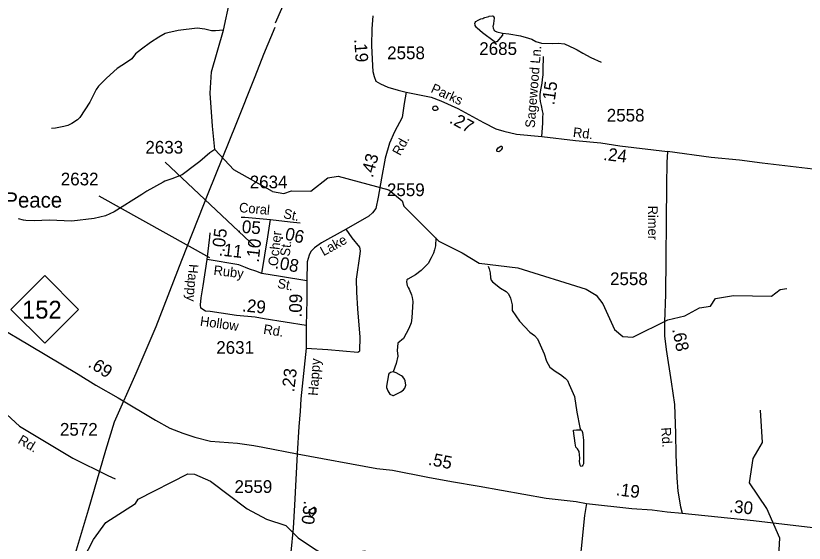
# Model space of a CAD drawing. Extents: x 1473865 to 1648260, y 639067 to 773536.
# Drawn here: x 1551434 to 1559198, y 658750 to 663942 of the extents above; entities that cross this region are included whole.
import ezdxf

# ---------------------------------------------------------------- set-up
doc = ezdxf.new("R2010")
doc.units = 0
for name, color, linetype in [('Exist Cultural Church Label', 7, 'Continuous'), ('Exist Hydrographic Creek Single Shore', 7, 'Continuous'), ('Exist Hydrographic Misc Water Feature', 7, 'Continuous'), ('Exist Road Non-System Type 51', 7, 'Continuous'), ('Exist Road Primary NC Attributed', 7, 'Continuous'), ('Exist Road Primary NC Service Mileage Hundredths English Label', 7, 'Continuous'), ('Exist Road Primary NC Shield CELL', 7, 'Continuous'), ('Exist Road Primary NC Shield Number Label', 7, 'Continuous'), ('Exist Road Secondary Mileage Hundredths English Label', 7, 'Continuous'), ('Exist Road Secondary Type 51 Attributed', 7, 'Continuous'), ('Exist Road Secondary Type 51 Label', 7, 'Continuous'), ('Exist Road Secondary Type 51 Number Label', 7, 'Continuous'), ('Exist Utilities Electrical Transmission Line', 7, 'Continuous')]:
    doc.layers.add(name, color=color, linetype=linetype)

msp = doc.modelspace()

# ---------------------------------------------------------------- linework, layer by layer
at = {"layer": 'Exist Hydrographic Creek Single Shore'}
for points in [[(1553962.8, 662211.8), (1553582.2, 662426.1), (1553393.8, 662626.1), (1553372.3, 662853.8), (1553347, 663180.2), (1553360.8, 663389), (1553478.7, 663800.9), (1553542.4, 664087.9), (1553875.4, 665098.7), (1554010.2, 665345.5)], [(1553962.8, 662211.8), (1554072.3, 662193), (1554147.3, 662217.8), (1554339.3, 662214), (1554507.3, 662345.1), (1554608.3, 662362.8), (1555106.3, 662228)], [(1555106.3, 662228), (1555238.3, 662120.3), (1555254.3, 662067.5), (1555599.3, 661722.3), (1555830.3, 661609.4), (1555996.3, 661507.6), (1556378.3, 661460.5), (1557051.3, 661249.9), (1557150.2, 661192.2), (1557215.2, 661105.5), (1557328.3, 660853.7), (1557411.3, 660786.4), (1557511.3, 660777.8), (1557855.3, 660948.2), (1558022.3, 660987.4), (1558165.3, 661066.6), (1558274.3, 661084.1), (1558325.3, 661158.6), (1558500.3, 661187.9), (1558875.3, 661183.5), (1558960.3, 661247.5), (1559026.3, 661256)], [(1559215.2, 656975.2), (1559010.3, 657238.6), (1558946.3, 657397.5), (1558991.3, 658246.7), (1558935.2, 658389), (1558958.3, 658798.9), (1558828.3, 659090.3), (1558657.3, 659343.2), (1558694.3, 659585.4), (1558788.3, 659741.1), (1558767.3, 660059.9)]]:
    msp.add_lwpolyline(points, dxfattribs=at)
at = {"layer": 'Exist Hydrographic Misc Water Feature'}
for points in [[(1556226.7, 663770.3), (1556227, 663751.5), (1556169.5, 663686.5), (1556165.4, 663683.9), (1556155.7, 663683.6), (1556144.9, 663689.6), (1556030.4, 663774.7), (1555975.7, 663820.6), (1555970.8, 663826.1), (1555957.8, 663846.4), (1555956, 663853.7), (1555955.7, 663865.6), (1555956.3, 663876.6), (1555963.3, 663884.2), (1555986.3, 663899), (1556014.3, 663910.5), (1556031.3, 663916.7), (1556041.9, 663920.1)], [(1556041.9, 663920.1), (1556052.8, 663924.6), (1556090.8, 663936.4), (1556096.4, 663937.7), (1556124.3, 663941), (1556134.7, 663939.5), (1556142.4, 663928.9), (1556143.2, 663923.9), (1556144.5, 663915.2), (1556142.4, 663894.2), (1556137.5, 663862.3), (1556133.6, 663845.5), (1556132.2, 663839.1), (1556135.1, 663819.4), (1556140.4, 663806.1), (1556143.5, 663798.3), (1556146.2, 663796), (1556153.5, 663791.3), (1556162.5, 663786.2), (1556171.1, 663783.3), (1556226.7, 663770.3)], [(1553478.7, 663800.9), (1553401.6, 663792.2), (1553361.6, 663792.9), (1553294.3, 663811.5), (1553218.5, 663821.1), (1553034, 663796.1), (1552929.8, 663773.6), (1552905.6, 663765.9), (1552840.9, 663731.1), (1552760, 663680.2), (1552671.1, 663613.9), (1552614.3, 663566.6), (1552575.3, 663517.4), (1552524.8, 663482.3), (1552431.9, 663423.4), (1552326.4, 663327.1), (1552249.1, 663248.2), (1552224.7, 663216.7), (1552162.7, 663091.6), (1552064.2, 662940.9), (1552041.8, 662919.2), (1551987.1, 662881.8), (1551946.9, 662862.9), (1551906.7, 662851.4), (1551826.4, 662835), (1551786.3, 662833.3)], [(1556226.7, 663770.3), (1556290.4, 663763.3), (1556402.1, 663744), (1556482, 663723.1), (1556513.9, 663710.7), (1556553.6, 663690.2), (1556609.4, 663671.6), (1556721.5, 663668.3), (1556775.1, 663673.3), (1556837.4, 663667), (1556934.9, 663619.8), (1556960.9, 663605.5), (1557016.4, 663572.8), (1557096.1, 663531.9), (1557199.6, 663484.7)], [(1555569.3, 663056.6), (1555584.1, 663045.5), (1555590, 663033.4), (1555589.9, 663025.4), (1555583.7, 663017.5), (1555569.7, 663009.7), (1555553.7, 663009.8), (1555545.8, 663015.9), (1555541.8, 663024), (1555544.1, 663046), (1555552.2, 663051.9), (1555569.3, 663056.6)], [(1556185.4, 662643), (1556210.1, 662658.2), (1556218.1, 662658.1), (1556224, 662652), (1556221.9, 662638), (1556213.7, 662622.1), (1556201.5, 662608.3), (1556191.4, 662602.4), (1556177.5, 662604.5), (1556171.5, 662610.6), (1556171.6, 662622.6), (1556185.4, 662643)], [(1553393.8, 662626.1), (1553345.1, 662592.6), (1553247.8, 662508.4), (1553207.3, 662476.4), (1553073.6, 662374.9), (1552969, 662336.7), (1552900.6, 662313.5), (1552884.4, 662305.6), (1552723.1, 662214.5), (1552674.4, 662182.7), (1552403.6, 662010.9), (1552318.9, 661972.4), (1552206.5, 661946), (1551986.2, 661921.7), (1551762.1, 661931.1), (1551690, 661926), (1551613.8, 661923.5), (1551533.9, 661926.7), (1551510, 661931.3), (1551462.2, 661942.1)], [(1555569.8, 661755.1), (1555566.9, 661677.5), (1555556.5, 661637.7), (1555546.1, 661605.8), (1555525.6, 661558), (1555493, 661502.4), (1555426.3, 661435.2), (1555368.2, 661392.9), (1555294.2, 661349.8), (1555284.6, 661341.3), (1555282.5, 661324.2), (1555288.8, 661287.8), (1555296.2, 661266.7), (1555308.4, 661249.3), (1555328.9, 661195.6), (1555337.3, 661168.2), (1555342.8, 661128.1), (1555335, 660968.2), (1555326.5, 660920.3), (1555303.9, 660864.6), (1555252.7, 660765.1), (1555196.2, 660717.8), (1555190.4, 660646.6), (1555194.8, 660589.8), (1555178, 660518), (1555148.4, 660438.2)], [(1556084.9, 661477.9), (1556096.7, 661451.4), (1556104.2, 661411.3), (1556107.7, 661363.3), (1556115.4, 661339.2), (1556129.3, 661323), (1556206.6, 661262.1), (1556262.3, 661229.4), (1556284, 661205.2), (1556305.5, 661160.9), (1556320.8, 661096.7), (1556320.2, 661040.7), (1556395, 660935.8), (1556495.9, 660826.7), (1556541.5, 660794.1), (1556571.2, 660761.8), (1556584.9, 660733.6), (1556635.6, 660615), (1556658.8, 660540.7), (1556693, 660482.8), (1556745.8, 660443.7), (1556797.5, 660411.1), (1556845, 660374.5), (1556866.8, 660350.3), (1556884.4, 660314.1), (1556935, 660193.5), (1556957.4, 660041.2), (1556987.7, 659888.8), (1556993.1, 659866.1)], [(1555148.4, 660438.2), (1555124.9, 660430.6), (1555108.8, 660416.8), (1555102.7, 660406.8), (1555085.5, 660295), (1555085.4, 660283), (1555097, 660250.9), (1555116.6, 660218.7), (1555146.5, 660204.3), (1555154.5, 660204.2), (1555227, 660241.4), (1555251.2, 660259.1), (1555265.3, 660274.9), (1555275.7, 660304.8), (1555268.2, 660348.9), (1555262.3, 660365), (1555246.5, 660389.2), (1555232.7, 660399.3), (1555179, 660428), (1555148.4, 660438.2)], [(1556993.1, 659866.1), (1557000.6, 659865.7), (1557008.8, 659858.6), (1557013.6, 659840.2), (1557018.4, 659817.9), (1557024.7, 659764.6), (1557025.1, 659743), (1557025.2, 659698.6), (1557025, 659530.6), (1557019.1, 659518.7), (1557011.9, 659508), (1556999.2, 659506.9), (1556996.1, 659512.7), (1556992.5, 659519.7), (1556986.9, 659533.7), (1556985.9, 659553.4), (1556987.6, 659588.2), (1556986.1, 659618.7), (1556981.4, 659652.3), (1556964, 659678.5), (1556957.1, 659686.2), (1556950.2, 659695.2), (1556943.1, 659735.2), (1556926.2, 659855.2), (1556925.7, 659864.1), (1556955.5, 659866.3), (1556986.6, 659866.5), (1556993.1, 659866.1)], [(1551355.2, 657058.3), (1551687.2, 658013.4), (1551850.2, 658312.1), (1552053.3, 658508.2), (1552200.2, 658787.6), (1552319.2, 658952.6), (1552614.2, 659140.3), (1552639.2, 659182.4), (1553127.2, 659431.9), (1553193.3, 659430.5), (1553351.2, 659361.7), (1553713.3, 659088.6), (1553903.2, 658986.2), (1554092.1, 658924), (1554212.9, 658803.1), (1554374.1, 658693.6), (1554489.2, 658624.5), (1554684.9, 658636), (1554863.3, 658676.3), (1554989.9, 658653.3), (1555128, 658555.4), (1555231.6, 658428.7)], [(1554347.1, 659009.2), (1554384.1, 659049.1), (1554392.2, 659064.9), (1554390.4, 659089), (1554378.6, 659101.1), (1554372.6, 659101.2), (1554356.5, 659093.4), (1554340.4, 659081.6), (1554324.2, 659067.8), (1554320.1, 659055.8), (1554320, 659045.8), (1554331.7, 659021.7), (1554347.1, 659009.2)]]:
    msp.add_lwpolyline(points, dxfattribs=at)
at = {"layer": 'Exist Road Non-System Type 51'}
msp.add_lwpolyline([(1554293.3, 660670.3), (1554505.3, 660656.4), (1554803.1, 660631.6), (1554823.2, 660645.4), (1554826.5, 660779.4), (1554800.9, 661055.8), (1554792.2, 661219.9), (1554789.4, 661348), (1554825.7, 661599.8), (1554827.9, 661629.8), (1554820.2, 661665.8), (1554747, 661754.5), (1554687.7, 661841.1)], dxfattribs=at)
at = {"layer": 'Exist Road Primary NC Attributed'}
for points in [[(1551003.5, 661043.5), (1551107.1, 660977.1), (1551267.3, 660876.8), (1551567.3, 660701), (1552049.6, 660413.2), (1552221.8, 660305.9), (1552443.4, 660181.7), (1552809.1, 659960.9), (1552951.6, 659884.1), (1553078.6, 659831.8), (1553197.9, 659793.5), (1553351, 659754.6), (1553616.8, 659734.8), (1553779.5, 659712.9), (1553864.9, 659697), (1554204.7, 659631.2)], [(1554204.7, 659631.2), (1554990.5, 659486.3), (1555144.4, 659468.4), (1555491.6, 659401.7), (1555723.2, 659356.6), (1555996.7, 659313.1), (1556657.6, 659194.5), (1556951.2, 659160.5), (1557055.1, 659141.2)], [(1557055.1, 659141.2), (1557500.5, 659091.4), (1557700.8, 659078.8), (1557847.2, 659059.2), (1557994.8, 659046.5)], [(1557994.8, 659046.5), (1558699.5, 658973.8), (1559282.9, 658904.1)]]:
    msp.add_lwpolyline(points, dxfattribs=at)
at = {"layer": 'Exist Road Primary NC Shield CELL'}
msp.add_lwpolyline([(1551386.3, 661051), (1551719.3, 661384), (1552052.3, 661051), (1551719.3, 660718)], close=True, dxfattribs=at)
at = {"layer": 'Exist Road Secondary Type 51 Attributed'}
for points in [[(1554948.4, 663942.8), (1554940.9, 663811.9), (1554938.2, 663647.8), (1554945.9, 663449.3), (1554949.6, 663393.2), (1554963, 663343.1), (1554980.7, 663296.9), (1555026.5, 663270.4), (1555098.2, 663239.7), (1555198, 663208.9), (1555277.8, 663190)], [(1556615, 662753), (1556616.8, 662794.9), (1556622, 662840.2), (1556623.8, 662889.1), (1556623.8, 662939.6), (1556625.5, 662981.5), (1556622, 663007.6), (1556611.5, 663058.2), (1556601.1, 663098.3), (1556595.9, 663131.4), (1556595.9, 663164.6), (1556599.3, 663194.2), (1556606.3, 663230.8), (1556616.8, 663277.9), (1556622, 663314.6), (1556625.5, 663361.6), (1556625.5, 663413.9), (1556630.7, 663541.2)], [(1555277.8, 663190), (1555258.8, 663078.2), (1555239.6, 662940.3), (1555162.3, 662799), (1555115.4, 662687.5), (1555071.6, 662540.1), (1555034.2, 662344.2), (1555002.6, 662156.3), (1554979.6, 662046.5), (1554947.3, 662000.7), (1554909, 661969.1), (1554687.7, 661841.1), (1554444.5, 661705.4), (1554374.1, 661658), (1554337.7, 661620.3), (1554321.4, 661584.4), (1554304.7, 661520.5), (1554301.1, 661334.5)], [(1555277.8, 663190), (1555525.6, 663141.8), (1555619.3, 663104.9), (1555786.6, 663029.3), (1556039.6, 662892.5), (1556161.6, 662829.8), (1556238.9, 662805.1), (1556363.9, 662777.4), (1556615, 662753)], [(1556615, 662753), (1556946.4, 662714.5), (1557194.3, 662692.3), (1557382.2, 662662.5), (1557851.8, 662606.2)], [(1557851.8, 662606.2), (1557844.8, 662496.1), (1557841, 662276.1), (1557831.4, 661197.9), (1557823.1, 660927.8), (1557822.4, 660791.9), (1557836.6, 660655.6), (1557888.2, 660339.4), (1557919.3, 660114.6), (1557929.7, 659829.8), (1557934.3, 659621.2), (1557941.8, 659392.3), (1557954.5, 659262.1), (1557979.8, 659107.6), (1557994.8, 659046.5)], [(1561213.2, 662212.2), (1561067.9, 662216.3), (1560875.8, 662230.2), (1560670, 662250), (1560516.1, 662269.5), (1560370, 662278.8), (1560148.3, 662308.9), (1559940.2, 662329.1), (1559602.7, 662382), (1559287, 662430.8), (1558783.3, 662489.5), (1558561.4, 662519.6), (1558281.5, 662548.1), (1557851.8, 662606.2)], [(1553653.2, 661960.4), (1553689.4, 661961), (1553943.5, 661936.8)], [(1553858.2, 661405.1), (1553916.7, 661764.6), (1553943.5, 661936.8)], [(1553943.5, 661936.8), (1554135.5, 661912.9), (1554234.7, 661904.7)], [(1553318.4, 661542), (1553344.7, 661761.4), (1553348.6, 661804.2)], [(1554293.2, 660894.4), (1553879, 660957.9), (1553792.3, 660973.9), (1553606.1, 660992.5), (1553456.6, 661013.3), (1553349.2, 661031.3), (1553303.3, 661034.5), (1553255.6, 661062.9), (1553254.1, 661096.6), (1553259.5, 661166), (1553277.6, 661284.7), (1553318.4, 661542)], [(1553858.2, 661405.1), (1553798.3, 661426.8), (1553733.8, 661447.5), (1553697.1, 661465.2), (1553629.2, 661491), (1553318.4, 661542)], [(1554301.1, 661334.5), (1554040.3, 661375.2), (1553858.2, 661405.1)], [(1554301.1, 661334.5), (1554299.4, 661142.4), (1554293.2, 660894.4)], [(1550732.8, 660899.8), (1550904.8, 660576.8), (1551047.2, 660384.2), (1551215.2, 660175.1), (1551346.1, 660018.6), (1551472, 659902.2), (1551996.2, 659587.1), (1552338.9, 659418.1), (1552411, 659382.4)], [(1554293.2, 660894.4), (1554293.3, 660670.3), (1554267, 660419.6), (1554241.3, 660172.9), (1554234.5, 660046.4), (1554220.9, 659898.6), (1554204.7, 659631.2)], [(1554204.7, 659631.2), (1554178.9, 659125.8), (1554166.8, 658899.1), (1554143.8, 658663.4), (1554112.4, 658250.2), (1554102.9, 658163.2), (1554104.5, 658081.1)], [(1557055.1, 659141.2), (1557035.5, 659023.4), (1556963.9, 658341.3), (1556945, 658200.2), (1556920.6, 658158.7), (1556831.8, 658101.6), (1556217.1, 657733.7), (1556160.9, 657724.4), (1556018.9, 657730.3), (1555923.8, 657731.5)]]:
    msp.add_lwpolyline(points, dxfattribs=at)
at = {"layer": 'Exist Road Secondary Type 51 Number Label'}
for p, q in [((1553794.3, 661665.5), (1552906.2, 662500.8)), ((1553345.8, 661560), (1552255.5, 662166.7))]:
    msp.add_line(p, q, dxfattribs=at)
at = {"layer": 'Exist Utilities Electrical Transmission Line'}
for points in [[(1556068.2, 667717.9), (1555803.4, 667254.6), (1555503.8, 666735.8), (1555232.6, 666266.8), (1555016.4, 665879), (1554849.4, 665594.8), (1554653.7, 665259), (1554447.8, 664901.2), (1554376.5, 664778), (1554208.3, 664395.8), (1554099.4, 664124.9), (1553988.3, 663868)], [(1551423.5, 656387), (1551443.7, 656744.6), (1551579.6, 657180.3), (1551762.3, 657786.9), (1551972.8, 658489.2), (1552151.3, 659077.9), (1552321.7, 659664.9), (1552406.8, 659945.4), (1552619.2, 660425.5), (1552817.3, 660881.9), (1553069, 661537.4), (1553334.9, 662208.6), (1553604.7, 662875.7), (1553791.1, 663344.3), (1553876.9, 663562.9), (1553987.7, 663828.8)]]:
    msp.add_lwpolyline(points, dxfattribs=at)

# ---------------------------------------------------------------- texts
at = {"layer": 'Exist Cultural Church Label'}
msp.add_text('Prince of Peace ', height=150, dxfattribs=at).set_placement((1550474.2, 662053.2))
at = {"layer": 'Exist Road Primary NC Service Mileage Hundredths English Label'}
for s, rotation, p in [('.69', 328.05444, (1552137.6, 660492.3)), ('.55', 348.98069, (1555488.9, 659522.5)), ('.19', 352.40359, (1557339.2, 659223.1)), ('.30', 354.19528, (1558455.4, 659056))]:
    msp.add_text(s, height=125, rotation=rotation, dxfattribs=at).set_placement(p)
at = {"layer": 'Exist Road Primary NC Shield Number Label'}
msp.add_text('152', height=175, dxfattribs=at).set_placement((1551495.4, 660961.3))
at = {"layer": 'Exist Road Secondary Mileage Hundredths English Label'}
for s, rotation, p in [('.19', 273.7409, (1554765.8, 663712.2)), ('.15', 81.8699, (1556735.5, 663058.5)), ('.27', 331.60226, (1555695.1, 662892.8)), ('.43', 75.1798, (1554948.6, 662342)), ('.24', 353.29317, (1557214.3, 662523)), ('.05', 354.92681, (1553609.5, 661810.5)), ('.05', 83.17838, (1553487.4, 661611.8)), ('.06', 347.63168, (1554031.7, 661749.6)), ('.10', 83.68022, (1553825.6, 661510.1)), ('.11', 353.4244, (1553428.5, 661583.7)), ('.08', 349.66313, (1553979.6, 661456.7)), ('.09', 88.56542, (1554248.6, 660971.6)), ('.29', 354.29525, (1553658.2, 661033.1)), ('.68', 281.61984, (1557896.5, 660855.9)), ('.23', 83.19477, (1554174.9, 660233.8)), ('.30', 263.40894, (1554272.8, 659173))]:
    msp.add_text(s, height=125, rotation=rotation, dxfattribs=at).set_placement(p)
at = {"layer": 'Exist Road Secondary Type 51 Label'}
for s, rotation, p in [('Sagewood Ln.', 85.38793, (1556543.7, 662834.7)), ('Parks', 335.68507, (1555513.4, 663192.7)), ('Rd.', 353.29317, (1556916.4, 662750)), ('Rd.', 61.32266, (1555218.8, 662557.9)), ('Coral', 354.92681, (1553629.3, 662009.4)), ('St.', 347.63168, (1554062.5, 661952.8)), ('Rimer', 270.30326, (1557659.1, 662073.2)), ('Ocher', 83.68022, (1554012.8, 661474.1)), ('St.', 83.68022, (1554130.1, 661569.6)), ('Lake', 29.16484, (1554464.4, 661574.1)), ('Happy', 265.65834, (1553139.4, 661500.3)), ('Ruby', 353.4244, (1553377.7, 661391.7)), ('St.', 349.66313, (1554004, 661264.2)), ('Hollow', 352.06792, (1553243.9, 660892.1)), ('Rd.', 351.28324, (1553867.2, 660812)), ('Happy', 85.81904, (1554406.8, 660199.2)), ('Rd.', 273.67115, (1557789.4, 659887.8)), ('Rd.', 328.95956, (1551447.2, 659740.9))]:
    msp.add_text(s, height=95, rotation=rotation, dxfattribs=at).set_placement(p)
at = {"layer": 'Exist Road Secondary Type 51 Number Label'}
for s, p in [('2685', (1555997.5, 663556.4)), ('2558', (1555090.7, 663514.5)), ('2558', (1557253.1, 662900.7)), ('2633', (1552710.1, 662585.1)), ('2632', (1551876.8, 662272.5)), ('2634', (1553737.3, 662243.6)), ('2559', (1555088.7, 662166.7)), ('2558', (1557285.3, 661290.7)), ('2631', (1553408, 660614.4)), ('2572', (1551868.7, 659808.6)), ('2559', (1553587.6, 659245.2))]:
    msp.add_text(s, height=125, dxfattribs=at).set_placement(p)

doc.saveas('drawing.dxf')
